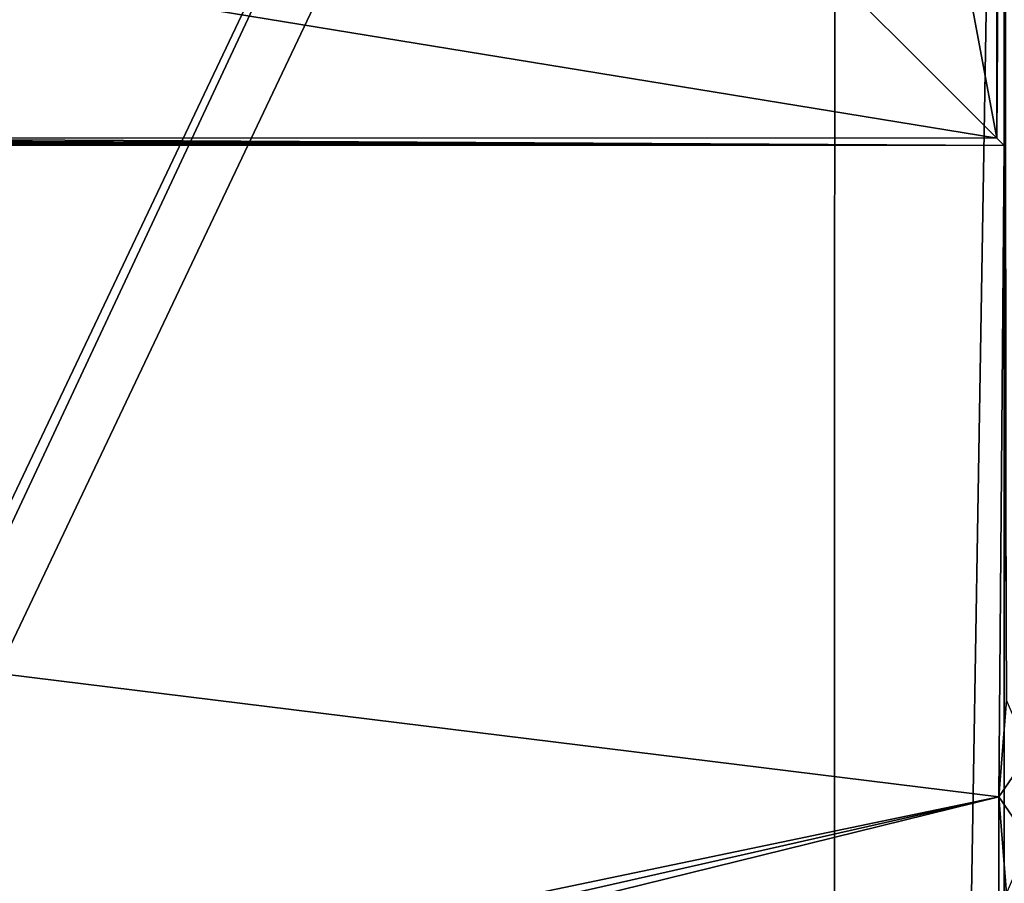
# Model space of a CAD drawing. Header units: metres. Extents: x -205 to 205, y -104 to 104.
# Tile 481 of 656: x -118.26 to -110.7, y 24.38 to 31.01. Entities that reach past the tile are written whole.
import ezdxf

# ---------------------------------------------------------------- set-up
doc = ezdxf.new("R2010")
doc.units = ezdxf.units.M
doc.layers.add('solid_01_2-CONSUMER_EHM_BOX_SW0001', color=7, linetype='CONTINUOUS')

msp = doc.modelspace()

# ---------------------------------------------------------------- linework, layer by layer
at = {"layer": 'solid_01_2-CONSUMER_EHM_BOX_SW0001'}
for points in [[(-200.010849, -74.958488), (-200.010773, 75.041512), (-0.010778, 75.04142)], [(-0.010849, -74.95858), (-200.010849, -74.958488), (-0.010778, 75.04142)], [(-112.002922, 40.641869, 63.099998), (-150.011154, -40.548634, 63.099998), (-150.011002, -39.448967, 63.099998)], [(-112.002922, 40.641869, 63.099998), (-112.003082, 39.542202, 63.099998), (-150.011154, -40.548634, 63.099998)], [(-112.002922, 40.641869, 63.099998), (-150.011002, -39.448967, 63.099998), (-149.999695, 39.547642, 63.099998)], [(-100.443649, 40.640213, 63.099998), (-100.455429, -40.555729, 63.099998), (-110.711159, -40.55426, 63.099998)], [(-100.443649, 40.640213, 63.099998), (-110.711159, -40.55426, 63.099998), (-110.710999, -39.454594, 63.099998)], [(-100.443649, 40.640213, 63.099998), (-110.710999, -39.454594, 63.099998), (-110.699692, 39.542015, 63.099998)], [(-150.011154, -40.548634, 63.099998), (-112.003082, 39.542202, 63.099998), (-112.014389, -39.454407, 63.099998)], [(-112.003082, 39.542202, 63.099998), (-110.699692, 39.542015, 63.099998), (-112.014389, -39.454407, 63.099998)], [(-110.710999, -39.454594, 63.099998), (-112.014389, -39.454407, 63.099998), (-110.699692, 39.542015, 63.099998)], [(-110.760338, 30.101316, 12.6), (-112.443855, 39.101559, 12.6), (-112.444901, 31.786362, 12.6)], [(-110.760338, 30.101316, 12.6), (-110.759048, 39.101315, 12.6), (-112.443855, 39.101559, 12.6)], [(-110.760338, 30.101316, 12.6), (-110.701454, 39.043709, 6), (-110.759048, 39.101315, 12.6)], [(-110.760338, 30.101316, 12.6), (-110.702744, 30.043711, 6), (-110.701454, 39.043709, 6)], [(-110.686256, 25.785624, 6), (-110.701454, 39.043709, 6), (-110.702744, 30.043711, 6)], [(-173.512405, -37.4473, 108.5), (-88.501671, 37.540531, 108.5), (-173.501678, 37.5527, 108.5)], [(-173.512405, -37.4473, 108.5), (-88.512413, -37.459469, 108.5), (-88.501671, 37.540531, 108.5)], [(-110.760338, 30.101316, 12.6), (-121.070732, 31.787598, 12.6), (-121.070969, 30.102793, 12.6)], [(-110.760338, 30.101316, 12.6), (-112.444901, 31.786362, 12.6), (-121.070732, 31.787598, 12.6)], [(-124.070587, 30.086086, 10.63655), (-125.720718, 30.080137, 9.927757), (-110.702744, 30.043711, 6)], [(-122.514137, 30.09367, 11.531049), (-124.070587, 30.086086, 10.63655), (-110.702744, 30.043711, 6)], [(-122.514137, 30.09367, 11.531049), (-110.702744, 30.043711, 6), (-121.070969, 30.102793, 12.6)], [(-110.760338, 30.101316, 12.6), (-121.070969, 30.102793, 12.6), (-110.702744, 30.043711, 6)], [(-132.795639, 30.073961, 9.104041), (-151.30275, 30.049522, 6), (-110.702744, 30.043711, 6)], [(-110.744766, 25.043903, 6), (-110.702744, 30.043711, 6), (-151.30275, 30.049522, 6)], [(-137.474747, 19.466049, 6), (-110.744766, 25.043903, 6), (-151.30275, 30.049522, 6)], [(-131.002747, 30.072798, 9), (-132.795639, 30.073961, 9.104041), (-110.702744, 30.043711, 6)], [(-129.209854, 30.073448, 9.104041), (-131.002747, 30.072798, 9), (-110.702744, 30.043711, 6)], [(-127.441757, 30.075905, 9.414596), (-129.209854, 30.073448, 9.104041), (-110.702744, 30.043711, 6)], [(-125.720718, 30.080137, 9.927757), (-127.441757, 30.075905, 9.414596), (-110.702744, 30.043711, 6)], [(-110.744766, 25.043903, 6), (-110.686256, 25.785624, 6), (-110.702744, 30.043711, 6)], [(-110.511864, 25.381544, 6.024549), (-110.686256, 25.785624, 6), (-110.744766, 25.043903, 6)], [(-110.511963, 24.705822, 6.024549), (-110.511864, 25.381544, 6.024549), (-110.744766, 25.043903, 6)], [(-151.262161, 25.04933, 6), (-151.269318, -24.95067, 6), (-110.711334, -29.956289, 6)], [(-142.238953, 15.469405, 6), (-151.262161, 25.04933, 6), (-110.711334, -29.956289, 6)], [(-137.474747, 19.466049, 6), (-137.085663, 19.076801, 6), (-110.744766, 25.043903, 6)], [(-137.085663, 19.076801, 6), (-136.770264, 18.626263, 6), (-110.744766, 25.043903, 6)], [(-136.770264, 18.626263, 6), (-110.75193, -24.956097, 6), (-110.744766, 25.043903, 6)], [(-110.744766, 25.043903, 6), (-110.75193, -24.956097, 6), (-110.693413, -24.214375, 6)], [(-110.686523, 24.302162, 6), (-110.744766, 25.043903, 6), (-110.693413, -24.214375, 6)], [(-110.511963, 24.705822, 6.024549), (-110.744766, 25.043903, 6), (-110.686523, 24.302162, 6)]]:
    msp.add_3dface(points, dxfattribs=at)

doc.saveas('drawing.dxf')
